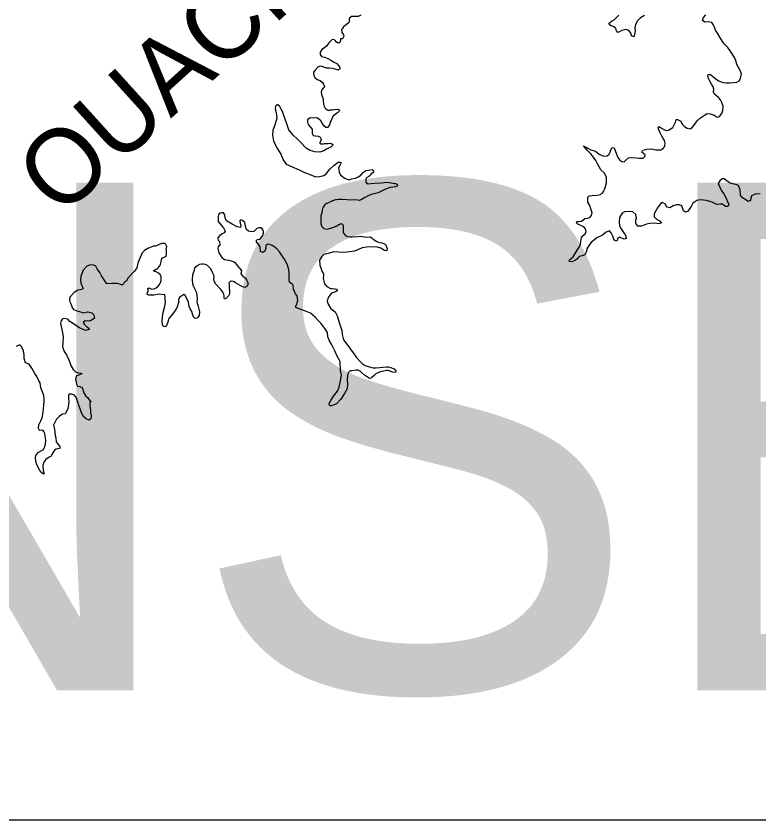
# Model space of a CAD drawing. Extents: x 31699 to 244310, y -8841 to 11474.
# Drawn here: x 93711.6 to 94062.6, y -4740.7 to -4360.7 of the extents above; entities that cross this region are included whole.
import ezdxf

# ---------------------------------------------------------------- set-up
doc = ezdxf.new("R2010")
doc.units = 0
doc.layers.add('Level 48', color=7, linetype='Continuous')
doc.layers.add('R_Draft', color=7, linetype='Continuous')

msp = doc.modelspace()

# ---------------------------------------------------------------- linework, layer by layer
at = {"layer": 'Level 48'}
msp.add_line((93322.3, -4740.74), (95322.3, -4740.74), dxfattribs=at)
at = {"layer": 'R_Draft'}
for points in [[(93874.44, -4360.32), (93873.24, -4360.87), (93872.04, -4360.89), (93870.9, -4360.9), (93870.03, -4360.85), (93869.18, -4361.66), (93869.05, -4361.93), (93868.92, -4362.87), (93868.93, -4363.53), (93868.47, -4364.07), (93867.55, -4364.82), (93866.36, -4365.84), (93865.77, -4366.52), (93865.37, -4367.06), (93865.45, -4367.86), (93865.59, -4368.46), (93866.27, -4369.65), (93866.42, -4370.18), (93865.9, -4371.39), (93864.96, -4371.54), (93864.91, -4372.21), (93864.59, -4373.21), (93864.12, -4373.49), (93863.52, -4373.29), (93862.78, -4372.9), (93862.44, -4372.31), (93862.03, -4371.98), (93860.96, -4371.86), (93859.97, -4372.74), (93859.38, -4373.35), (93858.39, -4374.83), (93857.4, -4375.78), (93856.14, -4376.54), (93855.36, -4377.82), (93855.24, -4378.89), (93855.92, -4379.75), (93857.33, -4380.13), (93858.94, -4380.84), (93860.29, -4381.49), (93861.56, -4382.27), (93863.32, -4383.32), (93863.79, -4383.92), (93864.06, -4384.25), (93864.4, -4384.78), (93864.55, -4385.51), (93864.55, -4385.64), (93863.76, -4386.32), (93862.41, -4385.87), (93861.14, -4385.55), (93859.67, -4385.37), (93858.27, -4385.33), (93857.39, -4385), (93856.18, -4384.62), (93855.25, -4384.43), (93854.18, -4384.85), (93852.87, -4386.27), (93852.21, -4387.28), (93852.15, -4388.02), (93852.44, -4389.08), (93852.71, -4389.68), (93853.86, -4390.73), (93855.27, -4391.18), (93856.15, -4391.97), (93856.9, -4392.96), (93857.38, -4393.96), (93857.18, -4394.49), (93856.72, -4394.77), (93856.06, -4395.51), (93855.74, -4396.65), (93855.89, -4397.79), (93856.24, -4398.78), (93856.65, -4399.78), (93856.73, -4400.98), (93856.81, -4401.98), (93856.96, -4402.92), (93857.58, -4404.24), (93857.92, -4404.51), (93858.79, -4405.1), (93859.4, -4405.29), (93860, -4405.08), (93861.13, -4405.07), (93862.13, -4404.85), (93863.33, -4404.77), (93864.07, -4404.83), (93864.47, -4405.15), (93864.34, -4405.62), (93863.49, -4406.5), (93862.56, -4407.12), (93861.31, -4408.14), (93860.59, -4409.55), (93859.94, -4410.96), (93859.69, -4412.1), (93858.77, -4413.32), (93858.03, -4413.33), (93857.16, -4412.74), (93856.27, -4411.41), (93855.65, -4410.22), (93854.57, -4409.3), (93853.7, -4408.84), (93852.3, -4408.99)], [(94008.63, -4360.46), (94006.64, -4361.55), (94005.19, -4362.9), (94004.34, -4364.65), (94003.96, -4366.19), (94004.11, -4367.72), (94003.86, -4369.32), (94003.61, -4370.06), (94003.34, -4370.46), (94002.41, -4370.01), (94002.26, -4368.87), (94001.11, -4367.55), (93999.71, -4367.03), (93997.91, -4367.52), (93996.72, -4368.14), (93995.99, -4368.41), (93995.38, -4367.62), (93994.97, -4366.35), (93993.69, -4365.63), (93992.75, -4365.31), (93991.95, -4364.85), (93991.81, -4364.12), (93992.93, -4363.17), (93994.19, -4362.49), (93995.25, -4361.61), (93996.36, -4360.26)], [(94050.36, -4379.08), (94049.35, -4377.56), (94047.93, -4375.64), (94046.44, -4373.92), (94045.43, -4372.66), (94044.2, -4370.74), (94043.05, -4368.75), (94042.17, -4367.42), (94041.62, -4365.89), (94041, -4364.7), (94040.33, -4363.71), (94038.59, -4363.39), (94037.06, -4363.61), (94035.92, -4362.75), (94036.43, -4361.41), (94037.49, -4360.2)], [(93979.73, -4422.13), (93983.22, -4424.02), (93985.43, -4424.6), (93987.18, -4425.92), (93989.19, -4426.96), (93990.92, -4426.81), (93991.91, -4426.06), (93992.36, -4424.99), (93992.68, -4423.92), (93993.27, -4422.84), (93994.21, -4423.03), (93994.89, -4424.76), (93995.99, -4427.55), (93996.94, -4428.88), (93997.88, -4429.4), (93999.01, -4429.59), (93999.61, -4428.98), (94000.99, -4427.76), (94002.26, -4427.55), (94004.66, -4427.65), (94006.06, -4427.9), (94007.86, -4427.82), (94008.72, -4427.14), (94008.91, -4426.34), (94008.17, -4425.75), (94007.23, -4425.02), (94007.75, -4424.15), (94009.74, -4423.59), (94011.88, -4423.5), (94013.88, -4424.01), (94016.35, -4423.98), (94017.6, -4423.1), (94018.19, -4422.03), (94018.31, -4420.76), (94017.96, -4419.49), (94017.28, -4418.3), (94016.67, -4417.11), (94015.92, -4415.98), (94015.31, -4414.52), (94014.96, -4413.59), (94015.56, -4412.98), (94016.9, -4413.83), (94017.97, -4414.55), (94018.91, -4414.88), (94019.97, -4414.67), (94021.23, -4413.92), (94021.96, -4413.31), (94022.48, -4412.37), (94023.2, -4410.82), (94023.52, -4409.62), (94024.12, -4409.61), (94025.66, -4410.4), (94026.34, -4411.79), (94027.42, -4412.85), (94028.7, -4413.77), (94030.1, -4414.02), (94031.29, -4413.27), (94032.34, -4411.79), (94033.52, -4410.17), (94034.97, -4408.82), (94036.03, -4408.14), (94036.89, -4407.6), (94038.21, -4406.78), (94039.62, -4406.9), (94041.42, -4407.62), (94042.9, -4408.47), (94044.03, -4408.12), (94045.08, -4406.84), (94045.6, -4405.37), (94045.71, -4403.36), (94045.09, -4401.57), (94044.41, -4400.37), (94043.59, -4399.18), (94042.52, -4398.39), (94041.44, -4397.47), (94041.23, -4396.74), (94041.35, -4395.2), (94041.07, -4394.2), (94040.26, -4392.94), (94039.51, -4391.55), (94038.9, -4390.56), (94038.48, -4389.23), (94038.67, -4388.29), (94039.74, -4388.34), (94040.82, -4389.27), (94042.36, -4390.52), (94043.64, -4391.37), (94045.58, -4392.08), (94047.18, -4392.2), (94049.05, -4392.24), (94050.58, -4392.16), (94052.18, -4391.94), (94053.37, -4391.33), (94053.96, -4390.25), (94054.4, -4388.04), (94053.78, -4386.38), (94052.89, -4384.72), (94052.28, -4383.66), (94051.87, -4382.2), (94051.31, -4380.54), (94050.36, -4379.08)], [(93852.3, -4408.99), (93850.76, -4408.88), (93850.29, -4408.95), (93849.3, -4409.84), (93849.25, -4410.71), (93849.6, -4411.97), (93850.41, -4412.89), (93851.57, -4414.22), (93851.51, -4415.08), (93851.46, -4416.29), (93852, -4417.15), (93853.14, -4417.4), (93854.41, -4417.52), (93855.29, -4417.97), (93855.7, -4418.9), (93855.45, -4419.78), (93855.19, -4420.58), (93855.19, -4420.85), (93855.46, -4421.04), (93856.06, -4421.04), (93856.8, -4421.03), (93857.4, -4421.02), (93858.27, -4420.94), (93859.14, -4420.93), (93860.07, -4420.85), (93860.34, -4420.91), (93860.67, -4421.04), (93861.01, -4421.17), (93861.28, -4421.5), (93861.15, -4421.97), (93860.29, -4422.65), (93859.5, -4422.99), (93858.3, -4423.61), (93856.98, -4424.36), (93855.12, -4425.06), (93852.84, -4424.89), (93850.56, -4424.32), (93848.61, -4423.14), (93845.9, -4420.24), (93844.61, -4418.92), (93842.52, -4416.94), (93840.55, -4414.5), (93839.3, -4411.11), (93838.12, -4407.65), (93837.43, -4405.79), (93836.88, -4404.73), (93836.19, -4403.47), (93835.31, -4402.74), (93834.78, -4402.68), (93834.19, -4403.23), (93834.07, -4404.5), (93834.43, -4406.3), (93834.86, -4409.03), (93833.84, -4412.32), (93832.87, -4414.67), (93832.7, -4417.01), (93833.27, -4419.81), (93835.19, -4423.52), (93836.62, -4425.98), (93837.79, -4428.63), (93839.29, -4430.68), (93841.78, -4431.85), (93845.34, -4433.34), (93847.49, -4434.58), (93850.85, -4435.81), (93853.13, -4436.64), (93855, -4436.49), (93857, -4436.06), (93858.06, -4435.31), (93859.9, -4433.01), (93861.81, -4431.32), (93863.2, -4430.29), (93864, -4429.82), (93864.33, -4429.74), (93864.8, -4429.8), (93865.14, -4430.13), (93864.94, -4430.67), (93864.55, -4431.34), (93863.96, -4432.42), (93864.04, -4433.22), (93864.26, -4434.49), (93864.95, -4435.95), (93865.69, -4436.41), (93866.84, -4437.39), (93868.45, -4437.91), (93868.98, -4438.1), (93870.18, -4437.62), (93871.91, -4437.39), (93873.17, -4436.77), (93874.43, -4435.95), (93875.62, -4434.67), (93876.94, -4433.78), (93878.07, -4433.5), (93879.87, -4433.21), (93880.62, -4434.07), (93880.16, -4434.81), (93879.37, -4435.35), (93878.97, -4435.89), (93878.71, -4436.23), (93878.31, -4436.5), (93877.25, -4437.25)], [(93980.71, -4461.37), (93979.83, -4460.31), (93978.49, -4459.65), (93977.09, -4459.07), (93976.48, -4458.41), (93976.61, -4457.87), (93977.47, -4457.8), (93978.6, -4457.72), (93979.46, -4457.24), (93980.32, -4456.36), (93981.45, -4456.22), (93982.72, -4455.94), (93983.51, -4455.06), (93983.89, -4453.79), (93983.27, -4451.86), (93982.65, -4450.33), (93981.77, -4448.74), (93981.74, -4446.33), (93982.47, -4445.66), (93983.87, -4445.58), (93986.2, -4445.42), (93987.59, -4445.07), (93988.78, -4444.39), (93989.24, -4443.65), (93989.83, -4442.31), (93990.08, -4441.23), (93990.53, -4439.49), (93990.57, -4437.02), (93989.68, -4434.96), (93987.86, -4433.45), (93986.36, -4430.53), (93985.61, -4428.94), (93984.05, -4426.82), (93982.97, -4425.7), (93981.62, -4424.24), (93979.73, -4422.13)], [(93877.25, -4437.25), (93876.79, -4437.79), (93876.81, -4439.2), (93877.56, -4439.99), (93879.23, -4439.83), (93881.03, -4439.74), (93884.17, -4439.56), (93885.5, -4439.35), (93886.97, -4439.26), (93888.91, -4439.57), (93890.45, -4439.88), (93890.92, -4439.87), (93891.66, -4440.2), (93891.87, -4441), (93890.87, -4441.48), (93888.4, -4441.78), (93886.21, -4442.54), (93882.62, -4444.26), (93881.43, -4444.61), (93879.43, -4445.11), (93877.7, -4445.87), (93876.04, -4446.62), (93874.98, -4447.44), (93873.72, -4447.86), (93872.31, -4447.61), (93870.24, -4447.7), (93868.04, -4447.53), (93865.63, -4447.43), (93864.09, -4447.39), (93862.96, -4447.54), (93862.49, -4447.54), (93861.16, -4448.03), (93860.7, -4448.37), (93859.84, -4448.71), (93858.38, -4449.34), (93857.65, -4449.81), (93857.38, -4450.08), (93856.66, -4451.03), (93856.4, -4451.63), (93856.21, -4452.57), (93856.1, -4453.78), (93855.58, -4455.19), (93855.53, -4456.52), (93855.55, -4457.86), (93855.56, -4458.93), (93856.05, -4460.26), (93856.99, -4461.11), (93858.4, -4461.43), (93859.67, -4461.21), (93861.33, -4460.59), (93862.46, -4460.17), (93863.19, -4459.89), (93864.18, -4459.28), (93864.65, -4459.01), (93865.05, -4458.8), (93865.58, -4458.93), (93865.85, -4459.19), (93866.13, -4459.59), (93866.21, -4460.52), (93866.22, -4461.26), (93866.16, -4462.13), (93866.17, -4463.19), (93867.26, -4464.45), (93868.27, -4464.84), (93869.61, -4465.15), (93870.47, -4465.07), (93873.28, -4464.84), (93874.34, -4464.75), (93877.09, -4465.25), (93878.89, -4465.09), (93879.63, -4465.55), (93880.38, -4466.21), (93882.06, -4467.26), (93882.93, -4467.64), (93883.54, -4467.77), (93884.54, -4467.96), (93885.68, -4468.34), (93886.49, -4469.13), (93886.7, -4469.73), (93886.91, -4470.6), (93886.85, -4471.2), (93886.73, -4471.67), (93885.72, -4471.48), (93883.97, -4470.44), (93882.3, -4469.99), (93879.62, -4469.83), (93877.22, -4469.93), (93875.15, -4470.29), (93873.36, -4471.12), (93871.57, -4471.87), (93868.1, -4472.39), (93866.23, -4472.55), (93863.89, -4472.38), (93861.68, -4472.21), (93859.02, -4472.91), (93857.09, -4473.47), (93856.03, -4474.42), (93854.92, -4476.04), (93855.15, -4478.44), (93855.71, -4480.24), (93856.12, -4481.24)], [(94049.05, -4439.77), (94047.51, -4438.59), (94046.23, -4437.73), (94045.23, -4437.61), (94044.17, -4438.56), (94043.39, -4439.83), (94044.14, -4441.56), (94045.03, -4443.29), (94046.11, -4444.81), (94046.86, -4446.2), (94047.27, -4447.2), (94047.75, -4448.59), (94048.36, -4449.66), (94047.91, -4450.66), (94046.84, -4450.67), (94045.36, -4449.69), (94044.23, -4449.7), (94042.7, -4449.72), (94040.49, -4448.61), (94037.81, -4447.97), (94035.01, -4447.6), (94033.28, -4447.89), (94031.36, -4449.18), (94030.71, -4450.39), (94029.92, -4451.73), (94028.87, -4453.08), (94027.94, -4453.36), (94027, -4452.83), (94026.73, -4451.84), (94026.18, -4450.44), (94025.11, -4449.92), (94023.71, -4450), (94022.18, -4450.49), (94020.52, -4451.44), (94019.05, -4451.05), (94018.44, -4449.66), (94017.43, -4448.94), (94016.43, -4449.08), (94014.66, -4451.37), (94014.07, -4452.51), (94013.09, -4454.26), (94013.11, -4455.66), (94014.18, -4456.72), (94015.66, -4457.57), (94016.67, -4458.69), (94015.14, -4458.97), (94013.47, -4458.66), (94011.14, -4458.75), (94009.55, -4459.04), (94007.22, -4460.07), (94005.49, -4460.08), (94004.48, -4458.76), (94004.39, -4457.09), (94004.85, -4456.02), (94004.5, -4454.56), (94003.01, -4453.24), (94001.08, -4453.13), (93999.08, -4453.28), (93998.02, -4453.83), (93996.78, -4455.98), (93996.6, -4457.98), (93996.69, -4459.92), (93997.57, -4461.31), (93998.59, -4463.1), (93999.54, -4464.22), (93999.89, -4465.89), (93998.89, -4466.17), (93997.49, -4465.51), (93996.75, -4465.19), (93995.96, -4465.87), (93995.51, -4467.07), (93994.3, -4466.62), (93993.55, -4464.76), (93992.86, -4463.23), (93991.99, -4462.24), (93990.46, -4462.86), (93988.74, -4464.28), (93986.09, -4465.58), (93983.32, -4467.68), (93982.33, -4469.16), (93981.35, -4470.77), (93980.97, -4472.38), (93980.32, -4473.52), (93979.12, -4474), (93977.66, -4474.35), (93976.54, -4475.56), (93975.68, -4476.31), (93974.29, -4476.92), (93972.95, -4476.81), (93973.28, -4475.73), (93974.79, -4474.51), (93975.78, -4472.9), (93976.76, -4471.42), (93977.68, -4469.94), (93978.33, -4468.6), (93978.51, -4467.33), (93978.82, -4465.46), (93979.61, -4464.51), (93980.47, -4463.64), (93980.92, -4462.5), (93980.71, -4461.37)], [(94052.93, -4440.73), (94051.79, -4440.27), (94050.19, -4440.02), (94049.05, -4439.77)], [(94063.3, -4444.75), (94060.84, -4444.84), (94059.12, -4445.66), (94058.8, -4446.73), (94058.61, -4447.94), (94057.61, -4448.42), (94056.4, -4447.56), (94054.93, -4446.71), (94053.98, -4445.45), (94053.75, -4442.85), (94052.93, -4440.73)], [(93843.85, -4497.51), (93844.18, -4497.1), (93844.36, -4496.16), (93844.68, -4495.16), (93844.39, -4492.89), (93843.64, -4492.03), (93842.68, -4489.84), (93842.58, -4487.9), (93841.84, -4487.24), (93840.76, -4486.46), (93840.61, -4485.39), (93840.66, -4483.52), (93840.71, -4482.32), (93840.55, -4480.51), (93839.85, -4478.45), (93839.37, -4477.32), (93838.48, -4475.6), (93837.39, -4474.07), (93836.1, -4472.09), (93834.81, -4470.7), (93833.39, -4469.72), (93832.52, -4469.13), (93831.44, -4468.68), (93830.51, -4468.62), (93829.58, -4469.1), (93829.53, -4470.44), (93829.08, -4471.78), (93828.22, -4472.46), (93827.14, -4472.08), (93826.98, -4469.87), (93826.57, -4469.28), (93825.76, -4468.29), (93825.22, -4467.83), (93825.14, -4466.69), (93825.87, -4466.35), (93826.67, -4466.14), (93827.06, -4465.86), (93828.05, -4464.65), (93828.57, -4463.3), (93828.56, -4462.7), (93828.35, -4461.97), (93827.87, -4461.31), (93827.2, -4460.78), (93826.33, -4460.79), (93825.4, -4461.21), (93823.95, -4462.5), (93822.81, -4462.78), (93821.41, -4462.4), (93820.46, -4461.68), (93820.04, -4460.01), (93819.61, -4458.28), (93818.6, -4457.42), (93817.73, -4457.1), (93817.27, -4457.58), (93817.41, -4458.58), (93817.77, -4460.11), (93817.64, -4460.65), (93816.03, -4460.4), (93813.68, -4459.1), (93811.05, -4457.53), (93810.43, -4456.13), (93810.28, -4454.73), (93809.67, -4453.8), (93808.8, -4453.75), (93808.07, -4453.89), (93807.27, -4454.44), (93807.09, -4455.78), (93807.12, -4457.85), (93808.47, -4459.57), (93809.63, -4460.82), (93810.38, -4462.35), (93809.93, -4463.22), (93808.93, -4463.64), (93807.94, -4464.38), (93806.95, -4465.53), (93806.96, -4466), (93807.03, -4466.6), (93807.71, -4467.26), (93807.8, -4469.13), (93807.01, -4469.68), (93806.95, -4470.61), (93807.44, -4472.61), (93808.74, -4474.86), (93810.03, -4475.78), (93812.1, -4476.15), (93814.25, -4476.66), (93814.92, -4477.19), (93815.53, -4478.05), (93816.82, -4479.63), (93817.36, -4480.03), (93818.05, -4481.22), (93817.86, -4482.49), (93818.81, -4483.61), (93820.03, -4484.6), (93820.51, -4485.33), (93821.06, -4486.59), (93821.07, -4487.66), (93820.81, -4488.4), (93819.62, -4489.08), (93818.55, -4488.7), (93817.47, -4488.04)], [(93776.67, -4489.73), (93776.87, -4489.66), (93777.8, -4489.18), (93778.73, -4488.37), (93779.38, -4487.56), (93779.84, -4486.68), (93780.1, -4485.74), (93780.07, -4484.01), (93779.66, -4482.88), (93778.85, -4482.22), (93777.7, -4481.7), (93777.03, -4481.44), (93776.56, -4481.05), (93776.96, -4480.84), (93777.62, -4480.43), (93778.09, -4480.29), (93778.75, -4479.75), (93779.47, -4478.8), (93779.86, -4478.2), (93780.11, -4476.79), (93780.3, -4475.78), (93780.75, -4474.98), (93781.55, -4474.7), (93782.48, -4474.22), (93782.67, -4473.35), (93782.65, -4471.88), (93782.44, -4471.01), (93782.75, -4469.6), (93782.41, -4468.67), (93781.8, -4468.28), (93780.53, -4468.3), (93779.53, -4468.51), (93778.87, -4468.85), (93777.48, -4469.47), (93776.34, -4469.56), (93774.61, -4470.25), (93773.75, -4470.66), (93772.16, -4471.68), (93771.17, -4472.7), (93769.74, -4475.93), (93769.16, -4477.54), (93768.59, -4479.68), (93767.54, -4481.24), (93766.29, -4482.52), (93764.58, -4484.42), (93763.8, -4485.9), (93763, -4486.58), (93761.75, -4487.93), (93760.54, -4487.41), (93759.27, -4487.16), (93757.87, -4487.11), (93756.73, -4487.13), (93754.53, -4487.29), (93752.96, -4484.91), (93751.94, -4483.45), (93751.12, -4481.86), (93749.96, -4480.2), (93749.28, -4479.01), (93747.87, -4478.36), (93746.33, -4478.45), (93744.93, -4479), (93743.22, -4480.9), (93742.9, -4481.7), (93742.19, -4483.78), (93742.08, -4485.26), (93742.1, -4486.99), (93742.37, -4487.52), (93742.79, -4488.45), (93743.2, -4489.52), (93743.07, -4489.85), (93741.81, -4490.14), (93740.74, -4490.22), (93738.95, -4491.38), (93737.04, -4493.61), (93736.79, -4494.95), (93737.21, -4496.21), (93737.69, -4497.34), (93737.98, -4498.34), (93738.72, -4499.47), (93740.34, -4500.05), (93741.61, -4500.3), (93743.35, -4501.01), (93745.42, -4500.58), (93746.56, -4500.83), (93747.3, -4501.02), (93748.31, -4502.01), (93748.52, -4502.87), (93748.67, -4503.54), (93747.47, -4504.36), (93746.81, -4504.77), (93745.68, -4504.92), (93744.27, -4504.8), (93743.28, -4505.55), (93743.69, -4506.41), (93744.98, -4507.6), (93745.99, -4508.25), (93746.13, -4508.85), (93744.33, -4509.28), (93741.51, -4508.11), (93736.93, -4505.1), (93736.05, -4504.05)], [(93817.47, -4488.04), (93816.33, -4487.52), (93815.25, -4486.8), (93814.64, -4486.41), (93814.1, -4486.15), (93813.23, -4486.03), (93812.9, -4486.1), (93812.31, -4486.64), (93812.18, -4486.98), (93812.26, -4487.85), (93812.27, -4488.98), (93812.28, -4489.38), (93812.43, -4490.65), (93812.44, -4492.05), (93811.92, -4493), (93811.26, -4493.67), (93810.47, -4494.35), (93810.07, -4494.36), (93809.93, -4493.89), (93809.92, -4493.09), (93809.77, -4492.22), (93809.29, -4491.16), (93808.54, -4490.17), (93807.94, -4489.57), (93806.38, -4487.86), (93805.9, -4487.46), (93805.36, -4486.4), (93805.07, -4485.27), (93805.18, -4483.53), (93804.57, -4482.27), (93804.15, -4481.21), (93803.47, -4480.01), (93802.11, -4478.7), (93801.04, -4478.18), (93800.03, -4478.06), (93799.17, -4478), (93798.23, -4478.15), (93797.1, -4478.76), (93795.92, -4479.92), (93795.6, -4481.39), (93795.02, -4483.07), (93794.85, -4485.28), (93794.95, -4487.28), (93795.43, -4488.54), (93796.25, -4490.07), (93796.66, -4491), (93797.02, -4492.86), (93797.11, -4494.2), (93796.99, -4495.74), (93797.42, -4497.33), (93797.83, -4498.6), (93798.26, -4500.6), (93798.02, -4502.27), (93797.36, -4503.42), (93796.57, -4503.76), (93795.69, -4503.5), (93795.14, -4502.11), (93794.65, -4500.31), (93793.9, -4499.05), (93793.42, -4498.06), (93792.99, -4495.92), (93792.3, -4494.2), (93791.54, -4492.74), (93790.87, -4492.35), (93789.48, -4493.3), (93788.75, -4493.78), (93788.37, -4494.85), (93788.44, -4495.45), (93787.68, -4498.27), (93787.02, -4499.41), (93785.97, -4500.96), (93784.66, -4502.59), (93783.74, -4503.67), (93783.29, -4505.41), (93782.58, -4507.29), (93781.85, -4507.7), (93780.98, -4507.11), (93780.7, -4506.31), (93780.62, -4504.91), (93780.72, -4502.84), (93781.1, -4500.9), (93781.67, -4498.48), (93781.98, -4496.88), (93782.23, -4496), (93781.85, -4492.33), (93780.79, -4492.48), (93779.51, -4492.16), (93778.38, -4492.31), (93776.65, -4492.67), (93775.71, -4492.68), (93774.31, -4492.7), (93773.57, -4492.38), (93773.56, -4491.91), (93773.69, -4491.51), (93774.14, -4490.17), (93773.8, -4489.7), (93773.8, -4489.5), (93774.26, -4489.16), (93774.93, -4489.55), (93775.67, -4489.74), (93776.67, -4489.73)], [(93856.12, -4481.24), (93856.81, -4482.5), (93856.82, -4483.23), (93856.64, -4484.84), (93857.27, -4487.37), (93858.43, -4488.56), (93860.24, -4489.47), (93860.98, -4489.52), (93861.98, -4489.64), (93862.38, -4489.64), (93863.05, -4489.76), (93863.26, -4490.36), (93863.26, -4490.63), (93862.87, -4490.9), (93861.53, -4491.32), (93860.67, -4491.67), (93859.49, -4493.09), (93858.83, -4494.16), (93858.65, -4495.44), (93859.14, -4496.9), (93860.1, -4498.76), (93862.32, -4500.46), (93863.35, -4502.39), (93863.91, -4504.52), (93864.19, -4505.58), (93865.45, -4509.31), (93865.74, -4511.24), (93866.31, -4513.77), (93868.35, -4516.48), (93870.93, -4519.99), (93872.29, -4521.98), (93874.26, -4524.02), (93875.14, -4524.88), (93876.55, -4525.86), (93877.9, -4526.44), (93880.31, -4527.01), (93881.71, -4527.06), (93883.45, -4526.9), (93886.58, -4526.46), (93887.45, -4526.58), (93888.59, -4526.83), (93890.27, -4527.55), (93891.02, -4528.41), (93890.83, -4529.14), (93889.49, -4529.03), (93887.54, -4528.25), (93886.61, -4528.33), (93885.21, -4528.62), (93883.34, -4528.98), (93881.62, -4529.87), (93880.76, -4530.68), (93879.7, -4531.5), (93879.31, -4531.9), (93878.64, -4531.98), (93877.7, -4531.46), (93876.28, -4530.41), (93874.86, -4529.23), (93874.12, -4528.57), (93873.18, -4528.11), (93872.24, -4528.06), (93871.38, -4528.27), (93870.44, -4528.42), (93869.57, -4528.5), (93868.98, -4528.77), (93868.13, -4530.32), (93868.09, -4532.66), (93868.25, -4534.79), (93868.08, -4537), (93866.78, -4539.16), (93865.07, -4541.85), (93863.03, -4544.09), (93861.97, -4544.57), (93860.64, -4544.92), (93859.9, -4544.93), (93859.63, -4544.6), (93859.56, -4544.2), (93859.56, -4543.8), (93860.34, -4542.52), (93861.65, -4540.36), (93863.42, -4538.07), (93864.26, -4536.12), (93864.96, -4533.23), (93865.33, -4530.49), (93864.83, -4528.43), (93864.71, -4524.08), (93863.34, -4521.5), (93862.17, -4518.97), (93860.73, -4516.12), (93859.77, -4514.26), (93858.87, -4512.34), (93858.71, -4510.33), (93857.55, -4508.41), (93855.58, -4505.9), (93854.16, -4504.45), (93852.87, -4503), (93850.78, -4501.22), (93849.1, -4500.51), (93847.08, -4499.8), (93844.87, -4498.96), (93843.73, -4498.44), (93843.85, -4497.51)], [(93736.05, -4504.05), (93734.17, -4503.74), (93733.31, -4503.95), (93732.85, -4504.76), (93732.6, -4506.1), (93733.17, -4508.96), (93733.46, -4510.43), (93733.75, -4512.16), (93733.59, -4514.97), (93733.55, -4517.11), (93734.31, -4519.3), (93735.47, -4520.82), (93736.5, -4523.28), (93737.61, -4526.21), (93738.57, -4527.87), (93739.65, -4528.85), (93741.12, -4529.37), (93742.2, -4529.55), (93742.8, -4529.61), (93741.8, -4530.23), (93740.74, -4530.64), (93740.14, -4530.85), (93739.63, -4532.33), (93740.06, -4534.73), (93740.67, -4535.72), (93741.68, -4535.84), (93742.75, -4536.29), (93743.65, -4538.75), (93744.48, -4540.41), (93745.29, -4541.07), (93746.37, -4542.46), (93746.98, -4542.92), (93746.45, -4543.46), (93746.47, -4544.93), (93746.7, -4547), (93746.78, -4548.13), (93747, -4549.67), (93746.89, -4551.14), (93746.1, -4551.75), (93744.62, -4551.04), (93743.47, -4550.05), (93742.51, -4548.32), (93741.82, -4546.46), (93740.98, -4543.94), (93740.14, -4541.21), (93739.12, -4539.89), (93737.72, -4539.44), (93736.65, -4539.52), (93736.32, -4539.86), (93736.35, -4541.93), (93736.43, -4543), (93736.31, -4544.4), (93736, -4546.34)], [(93736, -4546.34), (93734.7, -4548.7), (93733.43, -4548.98), (93731.91, -4550.07), (93730.66, -4551.23), (93729.23, -4554.18), (93729.72, -4555.98), (93730.09, -4558.92), (93730.31, -4560.05), (93730.53, -4562.05), (93730.94, -4562.65), (93731.62, -4563.37), (93732.03, -4563.77), (93732.44, -4565.03), (93731.38, -4565.31), (93730.44, -4565.39), (93729.78, -4566), (93728.54, -4567.96), (93728.02, -4568.9), (93727.15, -4569.18), (93725.63, -4570.34), (93724.71, -4571.68), (93724.2, -4573.23), (93724.43, -4575.5), (93724.78, -4576.9), (93724.52, -4577.3), (93723.31, -4576.38), (93722.62, -4575.19), (93721.73, -4573.46), (93721.18, -4572.33), (93720.9, -4571), (93720.81, -4569.73), (93720.86, -4568.33), (93721.26, -4567.92), (93722.05, -4566.98), (93723.37, -4566.22), (93724.37, -4565.74), (93724.95, -4564.6), (93725.15, -4564.4), (93725.47, -4562.92), (93725.65, -4561.58), (93725.5, -4560.32), (93725.35, -4559.38), (93725.13, -4557.98), (93725, -4557.72), (93724.72, -4557.05), (93724.32, -4556.66), (93723.71, -4556.46), (93722.85, -4556.61), (93722.51, -4556.35), (93722.16, -4555.62), (93722.34, -4554.01), (93723.32, -4552.06), (93723.84, -4550.65), (93724.4, -4547.9), (93724.58, -4546.36), (93724.69, -4544.56), (93724.8, -4542.89), (93724.78, -4541.48), (93724.63, -4540.22), (93724.35, -4539.22), (93724.01, -4538.35), (93723.66, -4537.22), (93723.31, -4536.29), (93723.1, -4535.43), (93722.88, -4534.16), (93722.4, -4533.23), (93721.31, -4531.17), (93720.42, -4529.65), (93719.05, -4527.19), (93717.76, -4525.34), (93716.01, -4524.63), (93715.45, -4522.57), (93715.43, -4520.96), (93715, -4518.96), (93714.59, -4517.9), (93714.04, -4516.77), (93713.29, -4516.18), (93711.57, -4516.94)]]:
    msp.add_lwpolyline(points, dxfattribs=at)

# ---------------------------------------------------------------- texts
at = {"layer": 'Level 48'}
msp.add_text('INSET - 4', height=240, dxfattribs=at).set_placement((93472.18, -4679.45))
at = {"layer": 'R_Draft'}
msp.add_text('OUACHITA', height=35.2, rotation=42.1376, dxfattribs=at).set_placement((93732.29, -4456.62))

doc.saveas('drawing.dxf')
